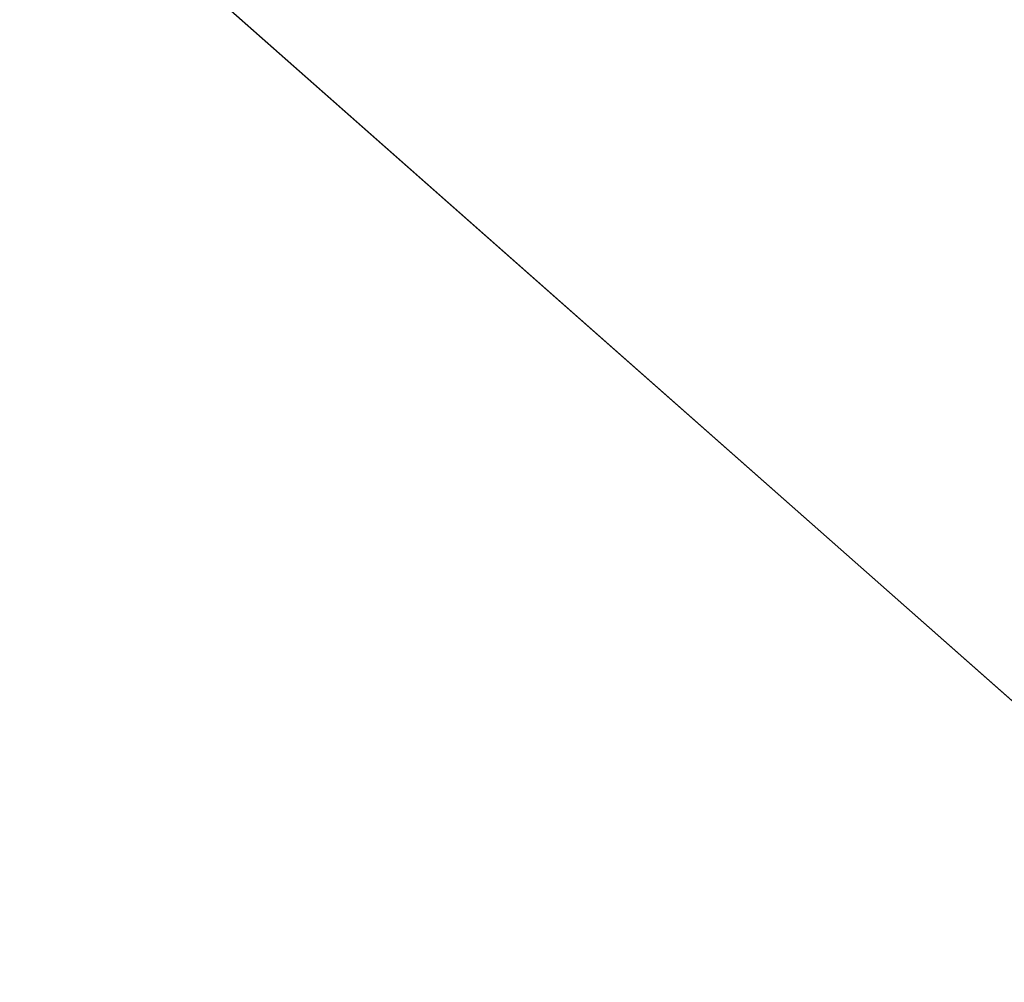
# Model space of a CAD drawing. Header units: metres. Extents: x 163628 to 168255, y 402691 to 405367.
# Tile 265 of 656: x 165501.312 to 165502.253, y 403943.683 to 403944.603. Entities that reach past the tile are written whole.
import ezdxf
from ezdxf import colors
from ezdxf.entities.mleader import LeaderData, LeaderLine
from ezdxf.math import Vec2, Vec3

# ---------------------------------------------------------------- set-up
doc = ezdxf.new("R2010")
doc.units = ezdxf.units.M
doc.layers.add('X-CA190022.004-UO-BBM_bebording bebakening markering_v0.1$0$X-XX-AL-T25', color=7, linetype='Continuous', lineweight=25)
doc.layers.add('X-CA190022.004-UO-KAD_Percelen$0$B-WE-KG-GRENS_PERCEEL-GV', color=150, linetype='Continuous', lineweight=9)
doc.styles.add('X-CA190022.004-UO-BBM_bebording bebakening markering_v0.1$0$NLCS-ISO-M200-T25', font='NLCS-ISO.ttf', dxfattribs={"height": 0.5})

# ---------------------------------------------------------------- blocks, each defined once
blk = doc.blocks.new('X-CA190022.004-UO-BBM_bebording bebakening markering_v0.1$0$_Dot')
at = {"color": 0, "linetype": 'ByBlock', "const_width": 0.5}
blk.add_lwpolyline([(-0.25, 0, 1), (0.25, 0, 1)], format="xyb", close=True, dxfattribs=at)

msp = doc.modelspace()

# ---------------------------------------------------------------- linework, layer by layer
at = {"layer": 'X-CA190022.004-UO-KAD_Percelen$0$B-WE-KG-GRENS_PERCEEL-GV', "flags": 128}
msp.add_lwpolyline([(165450.79, 403994.24), (165458.1, 403985.84), (165465.94, 403977.9), (165485.47, 403959.11), (165489.71, 403955.04), (165500.126, 403945.838), (165504.3, 403942.15), (165507.8, 403939), (165513.006, 403935.006), (165525.447, 403925.461), (165529.8, 403922.245), (165546.98, 403918.48), (165534.04, 403930.46), (165523.606, 403940.115), (165516.49, 403946.7), (165508.07, 403954.49), (165478.67, 403980.52), (165474.61, 403984.58), (165470.55, 403988.64), (165461.44, 403999.01)], dxfattribs=at)
msp.add_lwpolyline([(165494.566, 403939.736), (165497.079, 403937.449), (165504.3, 403942.15), (165500.126, 403945.838)], close=True, dxfattribs=at)

# ---------------------------------------------------------------- next in the draw order: leaders
at = {"layer": 'X-CA190022.004-UO-BBM_bebording bebakening markering_v0.1$0$X-XX-AL-T25'}
ml = msp.add_multileader_mtext('Standard', dxfattribs=at)
ml.set_content('Bebording handhaven', color=256, style='X-CA190022.004-UO-BBM_bebording bebakening markering_v0.1$0$NLCS-ISO-M200-T25')
ml.set_leader_properties(color=256, linetype='ByLayer', lineweight=-1)
ml.set_arrow_properties(name='X-CA190022.004-UO-BBM_bebording bebakening markering_v0.1$0$_Dot')
ml.build(insert=Vec2(0, 0))
ml.multileader.update_dxf_attribs({"text_left_attachment_type": 5, "text_right_attachment_type": 5, "dogleg_length": 0.5, "arrow_head_size": 0.2})
ctx = ml.context
ctx.base_point, ctx.char_height, ctx.arrow_head_size, ctx.landing_gap_size, ctx.plane_origin, ctx.plane_x_axis, ctx.plane_y_axis = Vec3(165498.65044, 403938.88906), 0.5, 0.2, 0.18, Vec3(165514.91917, 403944.70736), Vec3(0.692899, 0.721035), Vec3(-0.721035, 0.692899)
ctx.left_attachment, ctx.right_attachment = 5, 5
notes = []
notes.append((ctx, [(1, (1, 1, 0), (165503.6116, 403944.05167), (-0.692899, -0.721035), 0.5, [(0, [(165505.57095, 403944.08952)], 0, [])])]))
ctx.mtext.insert, ctx.mtext.text_direction, ctx.mtext.rotation, ctx.mtext.flow_direction = Vec3(165498.30649, 403939.46923), Vec3(0.692899, 0.721035), 0.805295, 5
ctx.mtext.has_bg_fill, ctx.mtext.bg_color, ctx.mtext.bg_scale_factor, ctx.mtext.bg_transparency, ctx.mtext.use_window_bg_color = 1, -1027028792, 1.5, 0, 1
for ctx, leaders in notes:
    for number, flags, end, landing, length, lines in leaders:
        leader = LeaderData()
        leader.index, (leader.has_last_leader_line, leader.has_dogleg_vector, leader.attachment_direction) = number, flags
        leader.last_leader_point, leader.dogleg_vector, leader.dogleg_length = Vec3(end), Vec3(landing), length
        for number, points, colour, breaks in lines:
            line = LeaderLine()
            line.index, line.vertices, line.color, line.breaks = number, Vec3.list(points), colors.encode_raw_color(colour), breaks
            leader.lines.append(line)
        ctx.leaders.append(leader)

doc.saveas('drawing.dxf')
